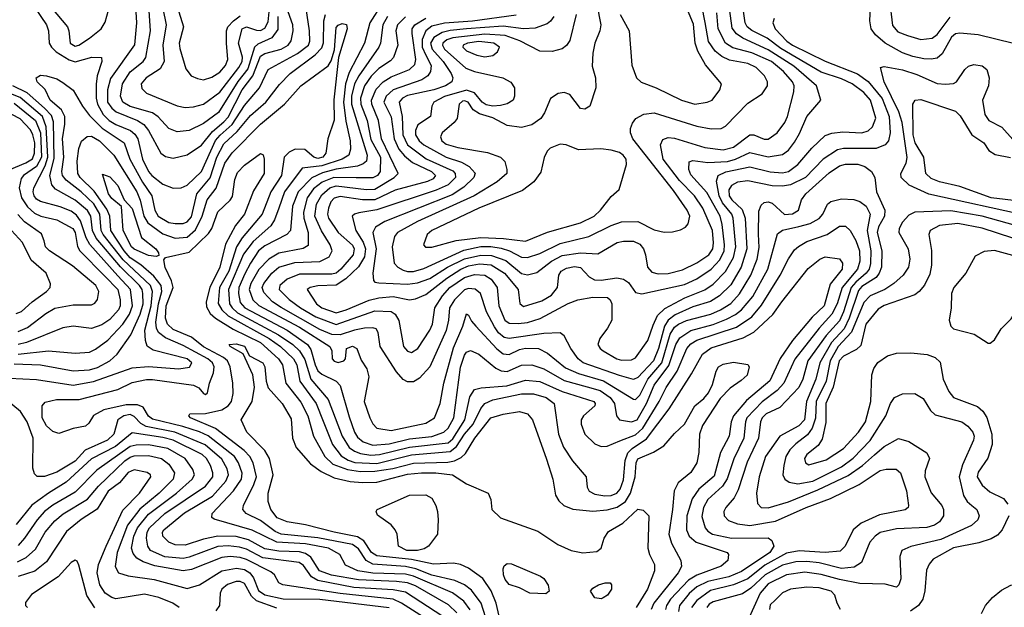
# Model space of a CAD drawing. Extents: x 997028 to 1115134, y 536408 to 618974.
# Tile 302 of 473: x 1028453 to 1033284, y 592075 to 594960. Entities that reach past the tile are written whole.
import ezdxf

# ---------------------------------------------------------------- set-up
doc = ezdxf.new("R2010")
doc.units = 0

msp = doc.modelspace()

# ---------------------------------------------------------------- linework, layer by layer
at = {"layer": '0CON10XD'}
for points in [[(1029020.9, 595025), (1029026.2, 594943.8), (1029015.8, 594835.8), (1028898.7, 594671.3), (1028883.1, 594615), (1028884.3, 594555), (1028904.9, 594524.9), (1028926.8, 594506.8), (1029030.8, 594465), (1029061.8, 594445), (1029085.4, 594415.4), (1029144.8, 594304.8), (1029167.6, 594287.6), (1029205, 594280), (1029275, 594297.1), (1029345, 594343.2), (1029398.5, 594411.5), (1029455, 594457.7), (1029475, 594481.6), (1029545, 594614.8), (1029596.4, 594683.6), (1029635, 594780.5), (1029655, 594793.7), (1029736, 594815), (1029769.4, 594835), (1029785.4, 594855.4), (1029794.4, 594905), (1029792.1, 594935), (1029728.9, 595115)], [(1029719.4, 594975), (1029719, 594911), (1029689.4, 594870.6), (1029620.8, 594839.2), (1029604.9, 594825.1), (1029571.7, 594718.3), (1029523, 594657), (1029428.1, 594505), (1029355, 594450.5), (1029285, 594415.9), (1029225, 594409.7), (1029185, 594426.1), (1029132.8, 594482.8), (1029105, 594502.7), (1028995, 594533.3), (1028959, 594555), (1028947.7, 594585), (1028957, 594645), (1028995, 594703.8), (1029057.8, 594755), (1029072.1, 594775), (1029095.2, 594905), (1029080.7, 595100.7)], [(1030230.6, 595039.4), (1030170.9, 594945), (1030144, 594845), (1030069.6, 594700.4), (1030051.5, 594645), (1030040.7, 594555), (1030052.5, 594462.5), (1030074.8, 594365), (1030076.2, 594323.8), (1030068, 594295), (1030035.4, 594275), (1029935, 594242), (1029839.5, 594230.5), (1029752.2, 594115), (1029724.2, 594035), (1029702.9, 593977.1), (1029685, 593948.4), (1029598.7, 593871.3), (1029551.1, 593808.9), (1029478, 593635), (1029482.4, 593565), (1029494.6, 593545), (1029521.4, 593521.4), (1029722.6, 593412.6), (1029792.2, 593365), (1029825, 593334.4), (1029851.8, 593291.8), (1029881.9, 593195), (1029965.8, 593095.8), (1030034.2, 592915), (1030070.1, 592860.1), (1030095, 592841), (1030125, 592829.6), (1030175, 592821.8), (1030218.9, 592825), (1030365, 592861.1), (1030555, 592882), (1030577.7, 592902.3), (1030637.4, 592995), (1030661.5, 593108.5), (1030685, 593144.6), (1030717.3, 593152.7), (1030842.7, 593162.7), (1030935, 593190.2), (1031005, 593183.5), (1031115, 593134.2), (1031269.1, 593085), (1031276.1, 593075), (1031274.5, 593065), (1031218.9, 593015), (1031207.3, 592995), (1031207.3, 592975), (1031225.7, 592925), (1031275, 592877.1), (1031305, 592864.3), (1031336, 592866), (1031397.2, 592892.8), (1031475, 592922.3), (1031510.4, 592955), (1031589.7, 593085), (1031624.1, 593155), (1031678.5, 593235), (1031726.8, 593345), (1031745, 593368.8), (1031775, 593386.3), (1031969.1, 593450.9), (1032045, 593501.2), (1032092.3, 593557.7), (1032184, 593705), (1032225, 593786.4), (1032255, 593830.4), (1032273.3, 593846.7), (1032315, 593871.4), (1032414.5, 593905), (1032475.5, 593945.5), (1032505, 593946.2), (1032528.2, 593925), (1032555, 593875.5), (1032572.9, 593825), (1032575.2, 593775), (1032562.7, 593735), (1032487.7, 593645), (1032463.2, 593565), (1032438.2, 593515), (1032374.7, 593445.3), (1032256.6, 593293.4), (1032202.8, 593175), (1032169.6, 593140.4), (1032095, 593083.4), (1032020.3, 593005), (1032013.2, 592985), (1032005.5, 592905), (1031955.9, 592804.1), (1031924.6, 592705.4), (1031900.3, 592669.7), (1031828.7, 592605), (1031807.4, 592565), (1031799.3, 592520.7), (1031816.3, 592465), (1031829, 592449), (1031852.5, 592435), (1031945, 592415.4), (1032125, 592416), (1032143.2, 592403.2), (1032152.4, 592375), (1032134, 592345), (1031995, 592250.6), (1031931.5, 592225), (1031828.4, 592201.6), (1031774.9, 592175.1), (1031737.4, 592142.6), (1031690.2, 592085), (1031684.8, 592055)], [(1032721.2, 595055), (1032735, 594931.4), (1032760.8, 594900.8), (1032808.5, 594881.5), (1032875, 594862.4), (1032930.1, 594869.9), (1032955, 594887.3), (1033018.3, 594971.7)], [(1028525, 595021.2), (1028584.3, 594935), (1028594.8, 594905), (1028597.7, 594845), (1028608.1, 594825), (1028631.8, 594801.8), (1028695, 594763), (1028725, 594753.4), (1028806.5, 594776.5), (1028854, 594774), (1028855.4, 594755), (1028833.6, 594685), (1028827.3, 594642.7), (1028827.5, 594575), (1028835.1, 594545), (1028863, 594495), (1028891.6, 594465), (1028925, 594444.9), (1028996.6, 594416.6), (1029018, 594398), (1029032.5, 594375), (1029055.8, 594275), (1029084.1, 594215), (1029100.5, 594195), (1029155, 594152.9), (1029205, 594132.2), (1029245, 594134), (1029275, 594147.4), (1029344.7, 594215), (1029413.8, 594366.2), (1029436.3, 594393.7), (1029494.9, 594445.1), (1029555, 594539), (1029629, 594625), (1029671.5, 594715), (1029816.5, 594793.5), (1029869.1, 594835), (1029876.9, 594855), (1029875.5, 594905.5), (1029857.6, 595015)], [(1028608, 595018), (1028686.7, 594925), (1028694.3, 594905), (1028700.3, 594845), (1028725, 594829.5), (1028743.3, 594835), (1028795, 594868.8), (1028851.8, 594915), (1028872.9, 594947.1), (1028896.5, 595036.5)], [(1029155.2, 595015), (1029171.2, 594935), (1029155.2, 594835), (1029161.1, 594755), (1029142.1, 594717.9), (1029074, 594675), (1029048.8, 594645), (1029051.3, 594621.3), (1029075, 594598.9), (1029225, 594537.2), (1029265, 594528.6), (1029305, 594532.1), (1029355, 594545.8), (1029435, 594604.8), (1029528.5, 594725), (1029544.6, 594755), (1029545.3, 594775.3), (1029526.8, 594845), (1029543.8, 594915), (1029565, 594924.8), (1029615, 594908.1), (1029635, 594907.5), (1029655, 594918.5), (1029671.4, 594948.6), (1029678.4, 595015)], [(1029225.6, 595025), (1029256.8, 594925), (1029235.7, 594845), (1029237.7, 594817.7), (1029268.1, 594718.1), (1029294.2, 594685), (1029325, 594670.4), (1029355, 594664.6), (1029395, 594678.4), (1029435, 594701.6), (1029462.6, 594735), (1029474.3, 594765), (1029466.8, 594845), (1029468.1, 594905), (1029474.8, 594925), (1029501, 594955), (1029535, 594978.4)], [(1030888.4, 594981.6), (1030675, 594952.5), (1030537.7, 594942.3), (1030475, 594928), (1030444.7, 594905.3), (1030427.3, 594862.7), (1030426.9, 594825), (1030445.4, 594785), (1030471, 594735), (1030468.8, 594705), (1030455.9, 594685), (1030425.1, 594664.9), (1030285, 594615.9), (1030250.9, 594585), (1030240, 594555), (1030275, 594483.6), (1030289.3, 594375), (1030313.6, 594323.6), (1030341.2, 594291.2), (1030379.6, 594259.6), (1030472.7, 594215), (1030492.9, 594195), (1030480.9, 594179.1), (1030453.8, 594165), (1030295, 594123.1), (1030195, 594076.1), (1030135, 594075.1), (1030025, 594092), (1029995, 594083.8), (1029979.6, 594065), (1029967.3, 594035), (1029963.1, 594005), (1029968.6, 593985), (1030015, 593914.7), (1030085, 593853.1), (1030094.4, 593835), (1030088.5, 593805), (1030028.8, 593735), (1030005, 593715.9), (1029985, 593711.1), (1029825, 593710.9), (1029765, 593686.1), (1029728.8, 593655), (1029725.3, 593635), (1029775, 593586.6), (1029830.7, 593545), (1029905, 593501.8), (1030005, 593463), (1030195, 593530.2), (1030275, 593527.5), (1030295, 593514.6), (1030313.6, 593483.6), (1030335.2, 593355.2), (1030355, 593332), (1030375, 593326.7), (1030406.6, 593345), (1030465.8, 593435), (1030477.6, 593465), (1030489, 593545), (1030527.3, 593605), (1030562.9, 593645), (1030635, 593694.6), (1030685, 593708.7), (1030735.4, 593705.4), (1030766.1, 593686.1), (1030795.4, 593645.4), (1030803.7, 593555), (1030833.9, 593485), (1030855, 593470), (1030897.8, 593467.8), (1030945, 593473.2), (1031006.5, 593493.5), (1031143.5, 593566.5), (1031191.4, 593585), (1031265, 593598.3), (1031336.2, 593596.2), (1031350.6, 593585), (1031358.8, 593565), (1031357.5, 593485), (1031336.9, 593445), (1031298.5, 593395), (1031289.6, 593365), (1031300.5, 593345), (1031315, 593333.6), (1031382, 593295), (1031405, 593288.8), (1031455, 593290), (1031475, 593300), (1031535, 593385.7), (1031560.9, 593460.9), (1031582.9, 593507.1), (1031617.7, 593542.3), (1031715.8, 593594.2), (1031815, 593634.5), (1031855, 593661.5), (1031915, 593724.3), (1031955, 593792), (1031965.7, 593845), (1031953.1, 593985), (1031946.4, 594005), (1031900.8, 594060.8), (1031884.4, 594095), (1031872, 594168), (1031879.3, 594195), (1031917.4, 594212.6), (1032035, 594238.2), (1032135, 594212.8), (1032195, 594208.4), (1032225, 594214.8), (1032271.3, 594248.7), (1032340.2, 594329.8), (1032405, 594391.5), (1032437.7, 594402.3), (1032491.1, 594408.9), (1032585, 594404.3), (1032615, 594414.7), (1032636.8, 594433.2), (1032653.8, 594476.2), (1032626.8, 594565), (1032595, 594601.7), (1032537.2, 594645), (1032485, 594670.1), (1032385, 594702.4), (1032188, 594818), (1032119.5, 594869.5), (1032045, 594906.2), (1032022.3, 594925), (1032012.9, 594945), (1032001.5, 595025)], [(1031072.9, 594975), (1031057.6, 594952.4), (1031040.5, 594939.5), (1030981.9, 594918.1), (1030925, 594915.5), (1030825, 594928.8), (1030645, 594914.4), (1030565, 594907.6), (1030525, 594896.8), (1030485, 594872.6), (1030468, 594845), (1030476.5, 594815), (1030531.2, 594755), (1030569.8, 594695), (1030577.6, 594675), (1030572.7, 594655), (1030542.3, 594635), (1030485, 594615.4), (1030355, 594588), (1030330.3, 594575), (1030313.9, 594555), (1030328.6, 594485), (1030333.3, 594395), (1030355, 594346), (1030447.3, 594277.3), (1030577.3, 594217.3), (1030590, 594205), (1030590.4, 594185), (1030555, 594150), (1030496.3, 594123.7), (1030205, 594027.1), (1030117.5, 594012.5), (1030094.8, 594005.2), (1030084.5, 593995), (1030102.6, 593925), (1030138.3, 593868.3), (1030149.3, 593835), (1030144.3, 593795), (1030115, 593746.5), (1030052.9, 593687.1), (1030005, 593656.1), (1029915, 593652.6), (1029878, 593645), (1029862.9, 593635), (1029909.7, 593565), (1029935.5, 593545.5), (1030005, 593520.2), (1030055, 593534.8), (1030167.5, 593582.5), (1030215, 593594), (1030285, 593601.4), (1030364.8, 593585.2), (1030395, 593589.5), (1030445, 593611), (1030549.1, 593690.9), (1030617.3, 593735), (1030655, 593750.9), (1030708.7, 593761.3), (1030765.8, 593755.8), (1030831.1, 593715), (1030898.2, 593635), (1030907.1, 593567.1), (1030925, 593552.7), (1031015, 593580.2), (1031061.8, 593608.2), (1031092.3, 593645), (1031098.4, 593705), (1031108.9, 593725), (1031135, 593740), (1031175, 593747.6), (1031205, 593743.3), (1031247.6, 593697.6), (1031273.6, 593683.6), (1031305, 593681.7), (1031382.3, 593692.3), (1031415, 593686.3), (1031439.1, 593669.1), (1031475, 593620.6), (1031505, 593614.2), (1031715, 593660.5), (1031775, 593688.5), (1031845, 593734.4), (1031888.5, 593781.5), (1031909.6, 593825), (1031911.4, 593855), (1031899.1, 593955), (1031889.4, 593995), (1031825, 594111.9), (1031745, 594198.2), (1031736.7, 594225), (1031738.3, 594261.7), (1031755, 594269.1), (1031829.2, 594259.2), (1031925, 594263.4), (1031965, 594274.6), (1032035, 594307.8), (1032125, 594286.4), (1032195, 594297.9), (1032225, 594320), (1032255, 594358.5), (1032279.5, 594400.5), (1032315, 594484.5), (1032383.3, 594565), (1032362.7, 594635), (1032251.7, 594731.7), (1032125, 594812.1), (1032000.8, 594869.2), (1031970, 594890), (1031948.8, 594918.8), (1031936.2, 595015)], [(1031183.4, 594985), (1031151.7, 594858.3), (1031135, 594832.5), (1031113.6, 594816.4), (1031065, 594803.4), (1031005.6, 594805.6), (1030906.5, 594856.5), (1030835, 594882), (1030735, 594888.5), (1030578.7, 594871.3), (1030548.5, 594861.5), (1030528.6, 594845), (1030526.5, 594835), (1030537.7, 594815), (1030641.9, 594721.9), (1030685, 594704.8), (1030823.9, 594673.9), (1030863, 594653), (1030881.1, 594625), (1030881.1, 594585), (1030874.3, 594565), (1030845, 594547.3), (1030811.3, 594538.7), (1030774.9, 594535.1), (1030741.9, 594541.9), (1030722.2, 594555), (1030685, 594601.5), (1030645, 594614.2), (1030537.1, 594582.9), (1030485.4, 594555), (1030475.4, 594535), (1030468.9, 594485), (1030406.5, 594443.5), (1030394.3, 594415.7), (1030394.8, 594395), (1030412.4, 594365), (1030435.7, 594345), (1030544.7, 594285), (1030619.9, 594259.9), (1030658.4, 594238.4), (1030687, 594207), (1030681.4, 594185), (1030632.7, 594137.3), (1030575, 594099.6), (1030245, 593969.2), (1030198.5, 593941.5), (1030185.2, 593915), (1030201.1, 593835), (1030185.3, 593715.3), (1030189.4, 593679.4), (1030195, 593672), (1030215, 593668.5), (1030355, 593661.3), (1030405, 593667.7), (1030465, 593688.8), (1030551.3, 593745), (1030635, 593785.5), (1030715, 593804.5), (1030766.9, 593803.1), (1030837.3, 593777.3), (1030915, 593714), (1030945, 593707.1), (1030990.8, 593719.2), (1031062.6, 593775), (1031115, 593802.7), (1031204.8, 593814.8), (1031288.8, 593811.2), (1031385, 593866.5), (1031415, 593872.8), (1031465, 593872.7), (1031495, 593857.5), (1031512.7, 593835), (1031524, 593805), (1031533.2, 593745), (1031555, 593720), (1031585, 593712.7), (1031635, 593714), (1031705, 593732.2), (1031775, 593765.6), (1031833.7, 593805), (1031853.4, 593835), (1031856.3, 593865), (1031851.4, 593925), (1031805.2, 594035), (1031763.7, 594095), (1031689.7, 594169.7), (1031609.4, 594275), (1031597.3, 594345), (1031608, 594372), (1031635, 594380.9), (1031665, 594379), (1031815, 594332.8), (1031905, 594321.5), (1031955, 594334.1), (1032035, 594394.2), (1032055, 594394.2), (1032105, 594373.7), (1032125, 594373.7), (1032169.6, 594405), (1032206.3, 594455), (1032219.5, 594485), (1032250.7, 594605), (1032253.3, 594635), (1032244.8, 594655), (1032200.2, 594705), (1032141.9, 594755), (1032045, 594796.9), (1031951.2, 594821.2), (1031915.7, 594845), (1031880.2, 594915), (1031873.4, 594993.4)], [(1031285.2, 595035.2), (1031304.7, 594935), (1031299.6, 594905), (1031274.6, 594845), (1031264.6, 594795), (1031260.9, 594730.9), (1031277.5, 594675), (1031280, 594625), (1031250, 594535), (1031225, 594520), (1031205, 594523.3), (1031152.5, 594592.5), (1031125, 594602.1), (1031095, 594597.9), (1031057.2, 594572.8), (1031028.1, 594501.9), (1031010.5, 594475), (1030965, 594444.3), (1030915, 594430.9), (1030845, 594441.1), (1030775, 594478.4), (1030708, 594498), (1030678.1, 594518.1), (1030653.1, 594555), (1030635, 594562), (1030625, 594559.5), (1030609.3, 594545), (1030600, 594475), (1030584.6, 594455), (1030525.3, 594405), (1030517.8, 594385), (1030524.7, 594365), (1030545, 594348.1), (1030601.9, 594331.9), (1030747.5, 594307.5), (1030811.4, 594285), (1030833, 594263), (1030843.5, 594225), (1030842.5, 594205), (1030795.8, 594164.2), (1030682, 594095), (1030405, 593968.6), (1030306.1, 593915), (1030291.8, 593895), (1030279.5, 593845), (1030290.7, 593765), (1030308.2, 593745), (1030335, 593730), (1030355, 593723.3)], [(1030355, 593723.3), (1030385, 593723.4), (1030435, 593739), (1030631.8, 593828.2), (1030715, 593847), (1030765, 593847.2), (1030815, 593838.4), (1030855.7, 593825.7), (1030915, 593794.4), (1030945, 593792.7), (1031005, 593812.1), (1031105, 593861.9), (1031245, 593896.3), (1031355, 593950.2), (1031405, 593967.6), (1031485, 593969), (1031565, 593928.4), (1031615, 593917.3), (1031655, 593918.1), (1031695, 593928.1), (1031718.8, 593941.2), (1031732.1, 593957.9), (1031741.1, 593995), (1031727.5, 594025), (1031660.8, 594120.8), (1031460.4, 594375), (1031450, 594405), (1031450, 594425), (1031458.7, 594451.3), (1031475.5, 594474.5), (1031514.7, 594495.3), (1031565, 594503.3), (1031775, 594437.6), (1031845.4, 594424.6), (1031894.5, 594425.5), (1031915, 594437.1), (1032025, 594550.4), (1032095, 594596.4), (1032121.5, 594635), (1032121.1, 594655), (1032107.3, 594685), (1032066.9, 594725), (1032025, 594744.4), (1031935, 594761.2), (1031898.6, 594778.6), (1031864.8, 594805), (1031833.2, 594853.2), (1031815.7, 594945.7), (1031799.7, 595029.7)], [(1031765, 594544.8), (1031825.3, 594554.7), (1031850, 594565), (1031887.8, 594615), (1031895.6, 594645), (1031818, 594738), (1031779.8, 594805), (1031766.8, 594845), (1031758.3, 594938.3), (1031729, 595009)], [(1033495, 594802.5), (1033154.7, 594885.3), (1033065, 594894.3), (1033045, 594889.8), (1033025, 594873.8), (1032978.4, 594791.6), (1032955, 594771.6), (1032925, 594765.7), (1032888.3, 594768.3), (1032835, 594778.5), (1032785, 594797.5), (1032698.5, 594845), (1032652.3, 594885), (1032631.3, 594915), (1032624.1, 594954.1), (1032628, 595025)], [(1029098.2, 593555), (1029105.1, 593625), (1029094.6, 593655), (1028960.3, 593780.3), (1028862.6, 593905), (1028853.3, 593925), (1028846.5, 594005), (1028816.3, 594056.3), (1028754.1, 594115), (1028681.5, 594171.5), (1028663.3, 594195), (1028659.8, 594215), (1028669.2, 594285), (1028662, 594375), (1028673.6, 594446.4), (1028673.7, 594485), (1028657.1, 594517.1), (1028602.7, 594565), (1028577.5, 594617.5), (1028538, 594655), (1028534, 594675), (1028555, 594687.5), (1028585, 594684.2), (1028635, 594669.1), (1028665, 594651.1), (1028715, 594613.1), (1028761.1, 594535), (1028795, 594490.3), (1028858, 594428), (1028964.6, 594354.6), (1028992.9, 594275), (1029055, 594162.5), (1029101.7, 594095), (1029115.2, 594025), (1029132.4, 593995), (1029185.1, 593965.1), (1029215, 593958.8), (1029255, 593959.6), (1029275, 593967.2), (1029295, 593991.4), (1029322.2, 594105), (1029386.6, 594183.4), (1029419.7, 594285), (1029455, 594350.4), (1029519, 594411), (1029585, 594490.2), (1029660.2, 594555), (1029727.5, 594642.5), (1029779.2, 594695), (1029903.1, 594786.9), (1029935, 594821.6), (1029943, 594847), (1029945.7, 594954.3), (1029953.5, 594985)], [(1030256.9, 594975), (1030234.5, 594935), (1030222.8, 594845), (1030214.6, 594825.4), (1030116, 594685), (1030094.9, 594645.1), (1030081.2, 594585), (1030081.1, 594545), (1030157.9, 594295), (1030154.8, 594265.2), (1030138.4, 594251.6), (1030109.4, 594240.6), (1030005, 594226.4), (1029938, 594208), (1029885.8, 594184.2), (1029818.7, 594115), (1029791.3, 594045), (1029781.6, 593925), (1029763.8, 593905), (1029655, 593850), (1029625, 593824.4), (1029584.7, 593765.3), (1029557.8, 593712.2), (1029527.7, 593645), (1029526.2, 593615), (1029535, 593571.3), (1029557, 593545), (1029764.8, 593435), (1029864.9, 593364.9), (1029881.3, 593341.3), (1029901.7, 593265), (1029916.2, 593236.2), (1029935, 593219), (1030004.8, 593184.8), (1030024.4, 593164.4), (1030070.1, 593010.1), (1030095.2, 592935.2), (1030110.3, 592910.3), (1030138.4, 592888.4), (1030185, 592872), (1030265, 592877.7), (1030365, 592902.6), (1030475, 592914.1), (1030534.6, 592935), (1030555, 592954.2), (1030583, 593005), (1030615.7, 593254.3), (1030635, 593312.7), (1030645, 593327.1), (1030664.7, 593335.3), (1030705, 593318), (1030789.2, 593249.2), (1030815, 593235.7), (1030845, 593233.2), (1030915, 593264), (1030965, 593266), (1031025, 593246.7), (1031125, 593188.4), (1031237.8, 593157.8), (1031300.4, 593140.4), (1031350, 593105), (1031371.1, 593075), (1031380.4, 593015), (1031396.2, 592996.2), (1031455, 592985.2), (1031482.6, 592995), (1031527.7, 593075), (1031566.3, 593165), (1031638.4, 593261.6), (1031672.4, 593365), (1031692.3, 593397.7), (1031746.4, 593433.6), (1031855, 593463.8), (1031920.9, 593489.1), (1031965, 593511.9), (1031995, 593535.6), (1032049.5, 593600.5), (1032123.7, 593735), (1032171.3, 593908.7), (1032195, 593926.6), (1032275, 593943.9), (1032331.4, 593958.6), (1032375.4, 593984.6), (1032393.5, 594005), (1032416.2, 594053.8), (1032432.1, 594067.9), (1032485, 594080.8), (1032545, 594076.6), (1032575, 594067.9), (1032605.7, 594045), (1032625.9, 594005), (1032610.3, 593925), (1032628.2, 593825), (1032627.6, 593762.4), (1032619.9, 593735), (1032606.6, 593715), (1032555, 593671.9), (1032532.7, 593645), (1032495.3, 593525), (1032475, 593481.9), (1032409.8, 593410.2), (1032319.2, 593285), (1032294.8, 593195), (1032275, 593154.7), (1032183.2, 593056.8), (1032115, 593025.2), (1032095.1, 593004.9), (1032087.1, 592985), (1032078.3, 592905), (1032021.5, 592788.5), (1031978.6, 592651.4), (1031958, 592612), (1031916.8, 592565), (1031906.9, 592545), (1031908.8, 592525), (1031931.1, 592501.1), (1031975.2, 592485.2), (1032035, 592477.7), (1032161.1, 592498.9), (1032310.9, 592565), (1032431, 592609), (1032571.8, 592678.2), (1032675, 592746.8), (1032704, 592754), (1032753.9, 592753.9), (1032775, 592735.6), (1032803.7, 592646.3), (1032814.3, 592575), (1032812, 592565), (1032796.9, 592553.1), (1032671.5, 592528.5), (1032581.1, 592488.9), (1032542.8, 592455), (1032502.9, 592375), (1032478.8, 592351.2), (1032405, 592343.9), (1032276.9, 592353.1), (1032215, 592341.9), (1032108.3, 592281.7), (1032025, 592214.4), (1031954.3, 592185.7), (1031841.5, 592158.5), (1031775, 592109.5), (1031749.4, 592075)], [(1030345.8, 594974.2), (1030307, 594935), (1030299, 594905), (1030307.3, 594835), (1030287.3, 594775), (1030272, 594758), (1030215, 594720.7), (1030177.5, 594682.5), (1030145.3, 594634.7), (1030125.4, 594575), (1030127.1, 594545), (1030157.5, 594465), (1030175, 594372), (1030223.6, 594285), (1030221.1, 594215), (1030208.2, 594195), (1030186.1, 594183.9), (1030103, 594183), (1029994.9, 594185.1), (1029937.3, 594162.7), (1029895, 594130), (1029863.4, 594085), (1029844.9, 594015), (1029846.9, 593985), (1029868.4, 593915), (1029868.8, 593851.2), (1029843.9, 593836.1), (1029725, 593813.5), (1029675.1, 593784.9), (1029626.3, 593733.7), (1029586.9, 593665), (1029578.7, 593635), (1029597.2, 593585), (1029626.5, 593556.5), (1029825, 593450.8), (1029974.6, 593355), (1029984.6, 593335), (1029986.7, 593295), (1029995, 593283.6), (1030015, 593277.5), (1030043.8, 593285), (1030050.8, 593295), (1030055.8, 593345), (1030085, 593357.7), (1030106.5, 593345), (1030128.3, 593288.3), (1030156, 593246), (1030166, 593206), (1030143.3, 593085), (1030170, 593005), (1030185.2, 592975.2), (1030205, 592955.4), (1030275, 592942.9), (1030445, 592978.7), (1030488.4, 593005), (1030516.3, 593075), (1030533.8, 593175), (1030581.4, 593348.6), (1030626.3, 593455), (1030645, 593516.7), (1030655, 593510), (1030669.5, 593479.5), (1030690, 593455), (1030794.4, 593344.4), (1030825, 593320), (1030855, 593316.9), (1030905, 593340.8), (1030935, 593348.1), (1030997.5, 593345), (1031042.7, 593322.7), (1031130.9, 593250.9), (1031195, 593222.5), (1031317.1, 593187.1), (1031465, 593096.8), (1031475, 593095.8), (1031495, 593117.1), (1031534.9, 593195), (1031603, 593275), (1031644.6, 593415.4), (1031665, 593450.5), (1031685, 593466), (1031725, 593483.2), (1031844.5, 593515), (1031891.6, 593535), (1031942.6, 593567.4), (1031985.3, 593614.7), (1032039.3, 593705), (1032071.5, 593785), (1032081.8, 593841.8), (1032077.7, 593907.7), (1032079.9, 594020.1), (1032090.4, 594049.6), (1032105, 594062.5), (1032125, 594065.3), (1032145, 594058.7), (1032205, 594004.3), (1032245, 594006.1), (1032274.4, 594025), (1032288.5, 594075), (1032310, 594105), (1032425, 594208.1), (1032475, 594242.8), (1032505, 594250.6), (1032565, 594250.2), (1032599.6, 594239.6), (1032632.8, 594215), (1032648.8, 594185), (1032656.4, 594115), (1032698.3, 594025), (1032696.3, 593995), (1032667.1, 593942.9), (1032659.9, 593915), (1032682.6, 593825), (1032681.7, 593745), (1032670.4, 593715), (1032654.4, 593695), (1032585, 593649.6), (1032568.8, 593631.2), (1032523.2, 593495), (1032497.8, 593442.2), (1032435.1, 593374.9), (1032378.7, 593275), (1032359.8, 593195), (1032313.9, 593085), (1032303.7, 592995), (1032275, 592966.7), (1032182.7, 592915), (1032112.6, 592815), (1032081, 592715), (1032068.2, 592635), (1032073.1, 592585), (1032091.2, 592565), (1032125, 592563.5), (1032225, 592592.8), (1032368.5, 592651.5), (1032517.8, 592722.2), (1032588.2, 592771.8), (1032646.8, 592823.2), (1032695, 592864.7), (1032765, 592903.2), (1032815, 592888.8), (1032903.8, 592833.8), (1032916.7, 592805), (1032895.9, 592745), (1032893.8, 592715), (1032925, 592636.5), (1032977.3, 592575), (1032986.1, 592556.1), (1032985.8, 592525), (1032965.9, 592495), (1032941.4, 592478.6), (1032903.2, 592466.8), (1032755, 592460.2), (1032675, 592442.1), (1032650, 592425), (1032624.7, 592395), (1032583.6, 592295), (1032547.5, 592272.5), (1032485, 592266.2), (1032375, 592293.1), (1032315, 592300.7), (1032260.8, 592299.2), (1032195, 592282.6), (1032111.1, 592235), (1032040, 592170), (1031999.1, 592140.9), (1031855, 592101.9), (1031835, 592090.2), (1031824.3, 592075)], [(1032700, 594345), (1032655, 594327.4), (1032495, 594328), (1032465, 594320.2), (1032395, 594275.2), (1032308.6, 594185), (1032235, 594149.4), (1032195, 594142.6), (1032145, 594144.5), (1032025, 594169), (1031975, 594161.6), (1031945, 594146.2), (1031932, 594125), (1031934.5, 594095), (1031947.6, 594075), (1031997.3, 594027.3), (1032012.1, 593985), (1032020.6, 593835), (1031993, 593745), (1031941.5, 593658.5), (1031886.9, 593605), (1031842.7, 593577.3), (1031755, 593551), (1031669, 593511), (1031634.9, 593485.1), (1031615.8, 593455), (1031587.1, 593345), (1031562.5, 593285), (1031485, 593203), (1031465, 593194.3), (1031395, 593212.8), (1031216.7, 593275), (1031192.8, 593295), (1031156.9, 593345), (1031125, 593408), (1031105, 593421.9), (1031025, 593420), (1030855, 593394.5), (1030829.5, 593399.5), (1030802.6, 593422.6), (1030781.7, 593451.7), (1030743.8, 593525), (1030713.4, 593615), (1030687, 593637), (1030655, 593640.2), (1030635, 593633.6), (1030586.4, 593585), (1030561.5, 593545), (1030555.9, 593485), (1030545.6, 593434.4), (1030465, 593256.4), (1030415, 593200), (1030385, 593181.9), (1030355, 593181.4), (1030335, 593194.4), (1030301.3, 593231.3), (1030220.9, 593355), (1030211.2, 593425), (1030201.6, 593441.6), (1030185, 593447.8), (1030145.2, 593445.2), (1030095, 593436.5), (1030025, 593413.5), (1029985, 593414.9), (1029925, 593438.9), (1029735, 593546.6), (1029693.4, 593575), (1029649.9, 593619.9), (1029642.1, 593645), (1029650.2, 593665), (1029689.6, 593715), (1029725, 593744.8), (1029802.1, 593767.9), (1029925, 593773.3), (1029971.1, 593795), (1029985.2, 593825), (1029976.9, 593855), (1029933.1, 593923.1), (1029900.1, 593995), (1029908.7, 594055), (1029935, 594100.6), (1029975, 594133.8), (1030005, 594144.9), (1030155, 594126.2), (1030195, 594127.8), (1030290, 594185), (1030310.5, 594205), (1030227.2, 594375), (1030213.8, 594465), (1030180.7, 594545), (1030178.2, 594565), (1030201.9, 594618.1), (1030235.5, 594654.5), (1030275, 594679.7), (1030365.4, 594714.6), (1030390.8, 594739.2), (1030396.8, 594765), (1030378.5, 594891.5), (1030379.1, 594915), (1030391.2, 594935), (1030445, 594967.3)], [(1031399.2, 594985), (1031443.5, 594905), (1031456.2, 594736.2), (1031478.9, 594675), (1031502.7, 594652.7), (1031575, 594626), (1031700, 594565), (1031765, 594544.8)], [(1032154.6, 594965.4), (1032147.9, 594945), (1032160.3, 594915), (1032217.4, 594855), (1032244.2, 594835), (1032405, 594756.3), (1032563.9, 594693.9), (1032616.5, 594656.5), (1032685, 594573), (1032719.3, 594485), (1032724.3, 594405), (1032714.8, 594365.2), (1032700, 594345)], [(1030663.1, 592063.1), (1030631.6, 592105), (1030576, 592146), (1030385, 592228.7), (1030345, 592238.2), (1030185, 592243.5), (1030112.2, 592255), (1030052.1, 592282.1), (1030023.6, 592335), (1029967.9, 592365), (1029855, 592386.2), (1029715, 592395.8), (1029594, 592454), (1029407.3, 592507.3), (1029396.2, 592516.2), (1029396.9, 592535), (1029502.3, 592647.7), (1029540.5, 592705), (1029544.2, 592734.2), (1029526.2, 592785), (1029506.2, 592815), (1029376.7, 592916.7), (1029335, 592936.5), (1029252.5, 592962.5), (1029105, 592998.7), (1029085, 593012.8), (1029058.1, 593058.1), (1029030, 593070), (1028975, 593069.2), (1028865.9, 593044.1), (1028815, 593017.5), (1028791.5, 592978.5), (1028775.4, 592964.6), (1028715, 592952.9), (1028645, 592928.7), (1028615, 592938), (1028585, 592965.4), (1028563.6, 593005), (1028562.2, 593065), (1028578, 593082), (1028633.9, 593096.1), (1028745, 593094.7), (1028934.8, 593145.2), (1029005, 593179.5), (1029075, 593193.3), (1029105, 593193), (1029305.7, 593165.7), (1029332.4, 593152.4), (1029355, 593124.2), (1029365, 593120), (1029375, 593127.5), (1029384.5, 593175), (1029404.3, 593225.7), (1029406.6, 593255), (1029399, 593275), (1029376, 593295), (1029255, 593361), (1029168.2, 593398.2), (1029134.1, 593425), (1029124.3, 593445), (1029121.2, 593475), (1029134.1, 593565), (1029149.7, 593625), (1029146.7, 593655), (1029111.5, 593701.5), (1029047.3, 593757.3), (1028995, 593790.9), (1028965.1, 593825), (1028900.4, 593925), (1028895.6, 593995), (1028880.1, 594030.1), (1028818.8, 594118.8), (1028749.6, 594185), (1028737.4, 594205), (1028735.2, 594265), (1028742.3, 594327.7), (1028756.1, 594363.9), (1028783, 594387), (1028805, 594388.1), (1028845, 594365.7), (1028915.1, 594295.1), (1029027.6, 594115), (1029044.1, 594074.1), (1029062.3, 593995), (1029082.1, 593962.1), (1029155, 593907.9), (1029215, 593886.6), (1029275, 593892), (1029315, 593928.4), (1029347.8, 593995), (1029372.4, 594075), (1029416.6, 594133.4), (1029459.8, 594255), (1029495, 594306.2), (1029635, 594447.1), (1029751.6, 594545), (1029831.8, 594635), (1029965.9, 594734.1), (1029981.5, 594758.5), (1029998.1, 594811.9), (1030005, 594920.8), (1030015, 594933.3), (1030035, 594940.6), (1030055.6, 594935.6), (1030059.4, 594915), (1030017.7, 594775), (1029994.1, 594565.9), (1029995, 594466.2), (1029965.2, 594374.8), (1029955.2, 594305), (1029940.3, 594285), (1029915, 594277.7), (1029895.3, 594285), (1029851.9, 594321.9), (1029805, 594324.2), (1029775, 594310.2), (1029751, 594285), (1029738, 594195), (1029685.1, 594114.9), (1029642.9, 594005), (1029545, 593889), (1029516.4, 593845), (1029479.5, 593725), (1029433.7, 593645), (1029427.2, 593567.2), (1029443.9, 593535), (1029476.2, 593506.2), (1029677, 593395), (1029731.6, 593355), (1029795.8, 593295.8), (1029812.2, 593265), (1029827.2, 593185), (1029907.6, 593075), (1029941.2, 592988.8), (1029986.9, 592875), (1030029.5, 592819.5), (1030065, 592797.2), (1030096.8, 592786.8), (1030205, 592781.7), (1030375, 592824.1), (1030565, 592839.9), (1030595.7, 592864.3), (1030635.1, 592925), (1030677.3, 592975), (1030715, 593051.6), (1030735, 593075.2), (1030775, 593093.1), (1030915, 593123.9), (1030973.3, 593123.3), (1031035.4, 593105), (1031075.4, 593075), (1031097.1, 592925), (1031121.2, 592861.2), (1031165, 592794.5), (1031232.5, 592715), (1031237.5, 592665), (1031247.5, 592645), (1031275, 592630.9), (1031323.2, 592623.2), (1031355, 592624), (1031382.3, 592635), (1031399.4, 592655), (1031415, 592701.1), (1031423.5, 592796.5), (1031437, 592833), (1031458, 592855), (1031527.4, 592902.6), (1031639.9, 593050.1), (1031749.3, 593220.7), (1031802.5, 593317.5), (1031845, 593348.5), (1032001.9, 593398.1), (1032054.6, 593425.4), (1032148.1, 593511.9), (1032191.8, 593575), (1032320.8, 593739.2), (1032379.4, 593785), (1032405.3, 593795.3), (1032475, 593785.5), (1032489.3, 593765), (1032487.5, 593735), (1032428.6, 593661.4), (1032399.4, 593555), (1032341.2, 593498.8), (1032245.1, 593384.9), (1032183.3, 593296.7), (1032132.9, 593187.1), (1032019.5, 593090.5), (1031955.6, 593015), (1031942.8, 592985), (1031933.8, 592915), (1031891.1, 592835), (1031860.4, 592719.6), (1031785.3, 592654.7), (1031752.2, 592607.8), (1031725.9, 592525), (1031724.8, 592455), (1031736.8, 592425), (1031772.1, 592395), (1031924, 592345), (1031930.8, 592335), (1031926.7, 592305), (1031895, 592276.7), (1031775, 592233.9), (1031735, 592209.2), (1031646.5, 592115), (1031626.2, 592085), (1031620.8, 592065)], [(1030735, 594777.8), (1030775, 594784.6), (1030797.6, 594802.4), (1030806.4, 594825), (1030778.5, 594845), (1030705, 594852.1), (1030649.4, 594845), (1030628.5, 594835), (1030626.9, 594825), (1030645, 594807.6), (1030695, 594785.9), (1030735, 594777.8)], [(1033405, 593995.2), (1032914, 594104), (1032817.7, 594147.7), (1032776.9, 594185), (1032776, 594205), (1032801.6, 594255), (1032806.8, 594283.2), (1032782, 594455), (1032766.8, 594506.8), (1032694.8, 594655), (1032676.7, 594725), (1032695, 594729.4), (1032785, 594713.3), (1032855, 594690.4), (1032955, 594646.5), (1032995, 594642.8), (1033033.8, 594646.2), (1033050, 594655), (1033089.4, 594715), (1033107.9, 594732.1), (1033135, 594740), (1033175, 594733.1), (1033197.5, 594715), (1033209.5, 594675), (1033206.5, 594635), (1033176.9, 594565), (1033187.8, 594495), (1033208.5, 594465), (1033271.9, 594431.9), (1033325, 594371.8)], [(1028445, 593317.4), (1028594.1, 593334.1), (1028725, 593322.9), (1028795, 593327.6), (1028825, 593342.2), (1028885, 593387.5), (1028959.5, 593465), (1028991.5, 593515), (1029006.4, 593555), (1028997.1, 593635), (1028935, 593702.8), (1028796.3, 593856.3), (1028778.7, 593888.7), (1028751.7, 593971.7), (1028730.9, 594000.9), (1028705, 594019.2), (1028651.7, 594041.7), (1028555, 594067.2), (1028535, 594079.5), (1028523.5, 594095), (1028518.4, 594115), (1028521.6, 594135), (1028577.9, 594242.1), (1028590.6, 594285), (1028583.4, 594433.4), (1028564.7, 594484.7), (1028455, 594578.7), (1028284.6, 594644.6)], [(1028425, 593270.3), (1028555, 593266.2), (1028715, 593235.5), (1028795, 593241.2), (1028835, 593252.6), (1028895.3, 593285), (1028931.6, 593318.4), (1028997.9, 593412.1), (1029043.9, 593515), (1029058.3, 593565), (1029057.5, 593615), (1029053.2, 593635), (1029040.1, 593655), (1028946.6, 593746.6), (1028827.4, 593887.4), (1028809.8, 593925), (1028801.5, 593995), (1028785, 594022.8), (1028725, 594073.8), (1028628.2, 594128.2), (1028609.8, 594149.8), (1028601.1, 594195), (1028621.9, 594278.1), (1028618.8, 594458.8), (1028609, 594489), (1028575, 594525.6), (1028490.2, 594600.2), (1028419.3, 594635)], [(1033466.1, 594056.1), (1033218.6, 594085), (1033065, 594140.7), (1032965, 594164.4), (1032925, 594181), (1032898, 594205), (1032888.4, 594285), (1032847, 594355), (1032837, 594395), (1032835.3, 594544.7), (1032846, 594565), (1032875, 594568.9), (1033045, 594511.5), (1033067.7, 594487.7), (1033125, 594394.3), (1033183.3, 594355), (1033208.3, 594318.3), (1033238.7, 594298.7), (1033313.8, 594283.8)], [(1028425, 594550.1), (1028530.9, 594465), (1028555.4, 594405), (1028560.2, 594285), (1028535, 594239.2), (1028471.1, 594195), (1028459.4, 594180.6), (1028450, 594135), (1028461.1, 594085), (1028490.4, 594040.4), (1028525, 594009.8), (1028555.7, 593995.7), (1028635, 593976.8), (1028713.2, 593935), (1028724.5, 593915), (1028737.1, 593847.1), (1028748, 593825), (1028871, 593701), (1028934.1, 593635), (1028945.8, 593585), (1028945.2, 593555), (1028936.9, 593535), (1028895, 593487.5), (1028855, 593462.7), (1028805, 593443.2), (1028715, 593454.7), (1028665, 593446.9), (1028486.2, 593375), (1028445, 593365.7)], [(1028369.7, 594210.3), (1028483.4, 594256.6), (1028515, 594277), (1028525.6, 594305), (1028526.4, 594355), (1028517.9, 594395), (1028505, 594419), (1028455, 594473), (1028415, 594494.2)], [(1030443.5, 593843.5), (1030475, 593843.8), (1030595, 593875.6), (1030715, 593891.2), (1030826.3, 593886.3), (1030935, 593872.8), (1031043, 593917), (1031205, 593963), (1031270.9, 593995), (1031303.3, 594025), (1031355, 594092), (1031393.9, 594126.1), (1031430.6, 594249.4), (1031428.5, 594275), (1031413.8, 594295), (1031395, 594307.5), (1031355, 594319.1), (1031303.8, 594326.2), (1031195, 594321.5), (1031134.1, 594345.9), (1031105, 594348.6), (1031055, 594328.8), (1031041.2, 594315), (1031026.8, 594283.2), (1031009.2, 594210.8), (1030975.8, 594164.2), (1030919.2, 594120.8), (1030704.9, 594035.1), (1030474.5, 593925), (1030452.2, 593905), (1030434, 593855), (1030443.5, 593843.5)], [(1030780.6, 591895), (1030717, 592095), (1030669.9, 592159.9), (1030635, 592186), (1030587.7, 592207.7), (1030475, 592232.3), (1030395.8, 592265), (1030345, 592276.4), (1030185, 592287.4), (1030152.4, 592305), (1030115, 592361.9), (1030085, 592383.5), (1029915, 592416.6), (1029735, 592435.1), (1029707, 592447), (1029635, 592501), (1029563.6, 592535), (1029548.2, 592555), (1029550.3, 592575), (1029602.3, 592677.7), (1029614.4, 592715), (1029598.1, 592785), (1029581.6, 592815), (1029554.5, 592844.5), (1029413.5, 592953.5), (1029291.4, 593005), (1029282.9, 593015), (1029287.5, 593025), (1029365, 593027.3), (1029445, 593044.4), (1029475, 593063.8), (1029491.6, 593085), (1029499.4, 593125), (1029499, 593175), (1029485.9, 593255), (1029471.7, 593285), (1029452.1, 593302.1), (1029355, 593354.1), (1029295, 593400.8), (1029205, 593439), (1029177.5, 593465), (1029168.7, 593495), (1029171.1, 593555), (1029206.5, 593645), (1029197.9, 593677.9), (1029166.8, 593743.2), (1029159.3, 593780.7), (1029167.7, 593792.3), (1029285, 593818.8), (1029379, 593911), (1029394.8, 593935.2), (1029425, 594017.3), (1029486, 594074), (1029497.4, 594092.6), (1029507.6, 594175), (1029521, 594209), (1029555, 594246.2), (1029635, 594302.9), (1029646.7, 594296.7), (1029652.9, 594275), (1029651.6, 594205), (1029599.7, 594120.3), (1029555.8, 594005), (1029511, 593949), (1029462.5, 593857.5), (1029435, 593744.5), (1029385.1, 593645), (1029368.2, 593575), (1029369.5, 593549.5), (1029387.7, 593517.7), (1029414.1, 593494.1), (1029500.9, 593440.9), (1029635, 593374.9), (1029722.4, 593295), (1029742.4, 593265), (1029758.3, 593175), (1029831.7, 593081.7), (1029866.6, 593015), (1029894.7, 592915), (1029950.2, 592815), (1029988.7, 592778.7), (1030061.6, 592751.6), (1030125, 592742.4), (1030195, 592743.1), (1030283.2, 592756.8), (1030385, 592782.5), (1030552.8, 592787.2), (1030586.1, 592793.9), (1030619.1, 592810.9), (1030639.5, 592830.5), (1030685.2, 592905), (1030765, 593005.7), (1030825, 593023.3), (1030905, 593037.1), (1030944.4, 593025), (1030968.8, 592995), (1031037, 592803), (1031068.2, 592705), (1031082, 592625), (1031098.2, 592598.2), (1031123.1, 592575), (1031167.3, 592557.3), (1031265, 592547), (1031335, 592554.1), (1031385, 592567.1), (1031425, 592594.8), (1031450, 592635), (1031472.4, 592715), (1031477.1, 592785), (1031485, 592803.8), (1031562.3, 592837.7), (1031612.7, 592867.3), (1031665, 592928.1), (1031715.4, 592974.6), (1031766, 593065), (1031809.8, 593100.2), (1031832.5, 593127.5), (1031851.4, 593168.6), (1031869.2, 593235), (1031882, 593255), (1031905, 593268.1), (1031955, 593279.5), (1032025, 593266.7), (1032031.2, 593255), (1032022, 593215), (1031992, 593188), (1031938.5, 593151.5), (1031889.7, 593100.3), (1031802.6, 592967.4), (1031788.5, 592925), (1031785.3, 592835), (1031774.5, 592785), (1031745, 592737.5), (1031683.6, 592686.4), (1031663.2, 592646.8), (1031656.5, 592555), (1031637.7, 592435), (1031650.9, 592390.9), (1031696.1, 592305), (1031699.4, 592275), (1031683.2, 592245), (1031563.8, 592095), (1031551.5, 592065)], [(1029122.3, 593797.7), (1029085, 593802.4), (1029015, 593832.8), (1029001, 593845), (1028960.7, 593925), (1028952.5, 594042.5), (1028905, 594081.8), (1028888.1, 594105), (1028858.3, 594201.7), (1028895, 594188.9), (1028935, 594145.4), (1028965.9, 594075.9), (1029005, 594033.1), (1029051.2, 593891.2), (1029121.5, 593835), (1029134.2, 593815), (1029135, 593802.5), (1029122.3, 593797.7)], [(1028445, 593428.6), (1028491.2, 593448.8), (1028581.6, 593518.4), (1028625, 593543.7), (1028715, 593560.9), (1028805, 593560), (1028821.7, 593568.3), (1028835, 593586.7), (1028841.8, 593625), (1028825.9, 593655), (1028711.3, 593751.3), (1028598.9, 593825), (1028580, 593845), (1028573.5, 593873.5), (1028559.3, 593909.3), (1028476.9, 593966.9), (1028443, 594003)], [(1033378.9, 593938.9), (1033174.5, 593995), (1033021.9, 594021.9), (1032845, 594015.4), (1032815, 594001.1), (1032784.1, 593965.9), (1032768.5, 593935), (1032766.9, 593915), (1032812.7, 593835), (1032820, 593785), (1032813.2, 593745), (1032786.8, 593705), (1032742.3, 593665), (1032697.1, 593635), (1032626, 593604), (1032595, 593571.6), (1032534, 593426), (1032468, 593355), (1032429.7, 593285), (1032409.9, 593185), (1032361.3, 593085), (1032357, 593003), (1032341.7, 592955), (1032318.5, 592921.5), (1032261.5, 592878.5), (1032232.1, 592847.9), (1032211.9, 592815), (1032201.7, 592771.7), (1032197.3, 592725), (1032206.2, 592705), (1032228.9, 592688.9), (1032271.3, 592681.3), (1032344.7, 592695), (1032485, 592764.8), (1032542.4, 592807.6), (1032626, 592894), (1032702.5, 593015), (1032725.3, 593075), (1032744.8, 593105.2), (1032785, 593123.8), (1032844.6, 593124.6), (1032885, 593101.1), (1032922.1, 593042.1), (1032945, 593020), (1033075, 592985.3), (1033105, 592964.6), (1033129.4, 592935), (1033135.7, 592915), (1033133.1, 592895), (1033078, 592775), (1033062.6, 592715), (1033083.5, 592623.5), (1033101.6, 592595), (1033123.8, 592575), (1033148.2, 592555), (1033160.9, 592525), (1033153.5, 592505), (1033123.1, 592476.9), (1032971.7, 592408.3), (1032825, 592374.2), (1032781.4, 592355), (1032771.1, 592325), (1032775.4, 592214.6), (1032766.9, 592185), (1032755, 592174.2), (1032699.2, 592189.2), (1032575, 592192.6), (1032475, 592211.6), (1032385, 592236.9), (1032305, 592247.9), (1032215, 592234.2), (1032125, 592189.8), (1032085.8, 592145), (1032023.1, 592006.9)], [(1033325, 593888.1), (1033175, 593937), (1033055, 593958.9), (1032965, 593949.4), (1032920, 593925), (1032913.1, 593905), (1032926.2, 593826.2), (1032925.8, 593754.2), (1032918.7, 593711.3), (1032893, 593657), (1032866.4, 593625), (1032845, 593610), (1032695, 593557.1), (1032665, 593539.4), (1032605, 593465.5), (1032579.2, 593360.8), (1032558.5, 593341.5), (1032495, 593308), (1032473.6, 593285), (1032443.4, 593156.6), (1032408.8, 593075), (1032407.6, 592982.4), (1032389.9, 592900.1), (1032371.1, 592868.9), (1032315, 592826.1), (1032303.2, 592805), (1032307.8, 592785), (1032325, 592775.4), (1032410.3, 592799.7), (1032494.6, 592855), (1032568.6, 592935), (1032602, 592985), (1032628.4, 593085), (1032634.3, 593215.7), (1032643.1, 593246.9), (1032662.7, 593277.3), (1032710.4, 593309.6), (1032755, 593323.2), (1032825.2, 593324.8), (1032905, 593317.1), (1032945, 593302), (1032969.1, 593279.1), (1032984, 593195), (1033012.2, 593135), (1033035, 593105.5), (1033151.7, 593061.7), (1033178.4, 593038.4), (1033197.5, 593007.5), (1033223.2, 592925), (1033223.7, 592875), (1033202.7, 592807.3), (1033155, 592738.1), (1033150.3, 592715), (1033175, 592674.4), (1033212.7, 592642.7), (1033280.2, 592610.2), (1033301.8, 592581.8)], [(1028435, 593517.5), (1028462.1, 593527.9), (1028513.3, 593575), (1028583.9, 593625), (1028602.3, 593645), (1028603.9, 593663.9), (1028582.9, 593715), (1028508.8, 593778.8), (1028466.6, 593866.6), (1028412.9, 593925)], [(1033215, 593372.5), (1033235, 593388.8), (1033268.1, 593441.9), (1033318.2, 593491.8), (1033337.7, 593522.3), (1033350.1, 593559.9), (1033359.5, 593650.5), (1033376.1, 593725), (1033360.6, 593765), (1033325, 593801.9), (1033235, 593826.9), (1033185, 593821.5), (1033141.2, 593798.8), (1033095.4, 593715), (1033035.4, 593645), (1033025.4, 593615), (1033023.6, 593545), (1033013.5, 593485), (1033020.6, 593455), (1033035, 593442.2), (1033135.5, 593415.5), (1033205, 593372.5), (1033215, 593372.5)], [(1028400.9, 593200.9), (1028535, 593193), (1028715, 593166.2), (1028815.4, 593184.6), (1029005, 593251), (1029085, 593257.9), (1029234, 593246), (1029285.8, 593254.2), (1029297.1, 593275), (1029275, 593294.3), (1029106.9, 593336.9), (1029078, 593358), (1029069.8, 593385), (1029067, 593435), (1029098.2, 593555)], [(1030817.9, 591975), (1030791.1, 592095), (1030765.7, 592155.7), (1030725, 592216.6), (1030655, 592267.5), (1030615, 592284.7), (1030581.2, 592291.2), (1030483.2, 592286.8), (1030375, 592309.4), (1030205, 592327.3), (1030178.2, 592345), (1030141.3, 592401.3), (1030110.8, 592420.8), (1029995, 592443.6), (1029855, 592480.2), (1029765, 592495.2), (1029716.7, 592515), (1029684.8, 592555), (1029672.5, 592595), (1029672.7, 592635), (1029697, 592725), (1029678.1, 592805), (1029655.2, 592845.2), (1029567.9, 592935), (1029539.1, 592995), (1029593.2, 593085), (1029605.4, 593155.4), (1029596.2, 593216.2), (1029549.3, 593319.3), (1029485.8, 593355), (1029480, 593365), (1029515, 593369.2), (1029555, 593356.6), (1029580.3, 593310.3), (1029645.3, 593275), (1029655.3, 593255), (1029662, 593185), (1029672.1, 593152.1), (1029740, 593075), (1029785, 593000.8), (1029790.5, 592905), (1029809, 592859), (1029879.9, 592779.9), (1029932.4, 592742.4), (1029995, 592711.3), (1030075, 592693.2), (1030135, 592687.4), (1030205, 592690), (1030355, 592728.6), (1030425, 592736.2), (1030495, 592735.7), (1030575.7, 592725), (1030645, 592682.2), (1030751.2, 592635), (1030763.8, 592605), (1030770, 592555), (1030811.2, 592515), (1030995, 592449.5), (1031093.8, 592383.8), (1031158.8, 592355), (1031215, 592343.5), (1031285, 592348.9), (1031305.4, 592365), (1031321.2, 592415), (1031342.4, 592447.6), (1031411.4, 592488.6), (1031485, 592556.9), (1031511.9, 592551.9), (1031539.4, 592525), (1031534.6, 592365), (1031542.3, 592335), (1031567.5, 592285), (1031568.2, 592255), (1031533.3, 592165), (1031477, 592075)], [(1030597.9, 592047.9), (1030556.8, 592086.8), (1030395, 592180.6), (1030355, 592196), (1030301.5, 592201.5), (1030115, 592209.9), (1029983.4, 592233.4), (1029923.9, 592255), (1029882, 592322), (1029855, 592340), (1029825, 592347.4), (1029725, 592351.1), (1029655, 592362.6), (1029575, 592406.9), (1029515, 592422.9), (1029425, 592424.3), (1029355, 592409.1), (1029265, 592379.6), (1029215, 592382.5), (1029184.5, 592394.5), (1029154.8, 592425), (1029154.2, 592444.2), (1029160.5, 592455), (1029261.3, 592538.7), (1029398.6, 592621.4), (1029464.4, 592695), (1029477.6, 592725), (1029470.5, 592755), (1029445, 592802.9), (1029363.3, 592873.3), (1029214.3, 592934.3), (1029072.6, 592962.6), (1029047.7, 592977.7), (1029015, 593012.6), (1028995, 593021.2), (1028964, 593015), (1028933.8, 592995), (1028914.3, 592925), (1028883.7, 592895), (1028773.4, 592846.6), (1028725, 592793), (1028635, 592738), (1028575, 592717.2), (1028537.8, 592717.8), (1028525, 592730), (1028517.6, 592757.6), (1028518.8, 592905), (1028489.5, 592985), (1028456.4, 593036.4), (1028364.2, 593114.2)], [(1030529.7, 592029.7), (1030345, 592149.3), (1030285, 592160.9), (1030092.8, 592172.8), (1029916.3, 592206.3), (1029884.7, 592224.7), (1029845, 592279.8), (1029824.7, 592294.7), (1029645, 592318.4), (1029565, 592360.1), (1029531.1, 592371.1), (1029475, 592377.1), (1029425, 592373.3), (1029285, 592320.7), (1029254.3, 592315.7), (1029165, 592323.4), (1029094.7, 592355), (1029081.1, 592375), (1029074.5, 592415), (1029078.2, 592445), (1029090.2, 592465), (1029165, 592535.5), (1029365, 592669.3), (1029399.8, 592715), (1029401.2, 592735), (1029388.5, 592771.5), (1029370, 592805), (1029347.7, 592825), (1029205.3, 592895), (1029155, 592908.9), (1029005, 592931.9), (1028922.6, 592865), (1028805, 592803.5), (1028681, 592689), (1028593.9, 592636.1), (1028513, 592577), (1028435, 592481.6)], [(1030025, 592142.3), (1029743.3, 592185), (1029724.2, 592195), (1029703.3, 592235), (1029685, 592250), (1029565, 592310.5), (1029535, 592319.5), (1029485, 592324), (1029445, 592319.7), (1029295, 592260.7), (1029255, 592254.4), (1029115, 592278.3), (1029057.8, 592297.8), (1029026.9, 592316.9), (1029008.9, 592338.9), (1029001.5, 592365), (1029012.2, 592425), (1029030.3, 592465), (1029085, 592532.6), (1029222.2, 592635), (1029299.2, 592705), (1029310.8, 592725), (1029302, 592752), (1029264.8, 592805), (1029180.4, 592855), (1029085, 592873.4), (1029025, 592871.8), (1028995, 592864.6), (1028831.4, 592748.6), (1028725, 592641.2), (1028615, 592576.6), (1028575.2, 592545), (1028537.7, 592505), (1028475.9, 592414.1), (1028445, 592379.5)], [(1028441.6, 592298.4), (1028485, 592319.1), (1028529.6, 592360.4), (1028578.4, 592445), (1028625, 592499.8), (1028666.6, 592533.4), (1028785, 592606.4), (1028839.3, 592670.7), (1028968.3, 592795), (1028995, 592812.9), (1029015, 592818.2), (1029085, 592820.7), (1029148.2, 592805), (1029185, 592778.7), (1029212.9, 592735), (1029205.7, 592705), (1029137.4, 592635), (1029042.1, 592557.9), (1028981.7, 592478.3), (1028930.3, 592345), (1028920.6, 592275), (1028937.1, 592245), (1028985, 592229.3), (1029112.5, 592212.5), (1029275, 592167.7), (1029335, 592185.8), (1029444.9, 592255.1), (1029517.1, 592267.1), (1029555, 592261.6), (1029582, 592245), (1029600, 592220), (1029625, 592158), (1029655, 592136.6), (1029745, 592117.3), (1029925, 592116), (1030265, 592074)], [(1029234.5, 592075), (1029204.4, 592095), (1029135, 592123.8), (1029065, 592139.7), (1028925, 592117.1), (1028905, 592122.9), (1028872.7, 592145), (1028845.5, 592185.5), (1028833.2, 592245), (1028839.8, 592285), (1028877.7, 592375), (1028958.5, 592551.5), (1029041.1, 592635), (1029096.2, 592715), (1029094.5, 592725), (1029077.5, 592737.5), (1029015, 592749.6), (1028985, 592737.6), (1028942.9, 592687.1), (1028887.4, 592645), (1028832.1, 592557.9), (1028754.3, 592505.7), (1028682.8, 592447.2), (1028585, 592298.9), (1028527.2, 592252.8), (1028445, 592226.7)], [(1030405, 592354.2), (1030352.9, 592355), (1030310.6, 592375), (1030304.4, 592434.4), (1030295.7, 592455), (1030275, 592480.8), (1030208.3, 592528.3), (1030202.5, 592545), (1030207.5, 592555), (1030365, 592625.5), (1030445, 592627.3), (1030475, 592611.4), (1030494.6, 592575), (1030502.5, 592545), (1030506.8, 592505), (1030503.1, 592435), (1030458.1, 592375), (1030437.7, 592362.3), (1030405, 592354.2)], [(1033305.4, 592525), (1033273.8, 592456.2), (1033249.9, 592430.1), (1033218.5, 592411.5), (1033158.6, 592391.4), (1033035, 592367.7), (1032935, 592311.1), (1032915, 592287.5), (1032902.4, 592257.6), (1032894.3, 592155.7), (1032884.2, 592115.8), (1032863.5, 592085), (1032822.9, 592057.1)], [(1028822.2, 592072.2), (1028782.7, 592132.7), (1028742.6, 592282.6), (1028735, 592302), (1028725, 592307.1), (1028705, 592295.5), (1028642.3, 592225), (1028511.2, 592138.8), (1028480.7, 592099.3), (1028481.1, 592085), (1028490.5, 592075)], [(1031035, 592141.2), (1030955, 592144), (1030905, 592171.2), (1030855, 592187.5), (1030835, 592212.5), (1030826.9, 592235), (1030824.6, 592265), (1030830.5, 592279.5), (1030845, 592290.5), (1030865, 592289.5), (1031008.8, 592228.8), (1031025, 592216.7), (1031046.4, 592183.6), (1031050, 592155), (1031035, 592141.2)], [(1029715, 592070.6), (1029615, 592107.3), (1029590.8, 592130.8), (1029555, 592191.5), (1029535, 592201.2), (1029515, 592202.1), (1029473.1, 592186.9), (1029444.7, 592165), (1029437.1, 592145), (1029433.1, 592085), (1029415, 592057.2)], [(1031305, 592117.5), (1031275, 592122.5), (1031253.3, 592155), (1031265, 592170), (1031292.5, 592185), (1031325, 592196.2), (1031350, 592195), (1031356.4, 592186.4), (1031355.9, 592164.1), (1031336.7, 592135), (1031315, 592122.5), (1031305, 592117.5)], [(1030452, 592015), (1030326.4, 592096.4), (1030285, 592114.9), (1030025, 592142.3)], [(1032480.4, 592065), (1032463.2, 592095), (1032451.5, 592135), (1032434.3, 592154.3), (1032375, 592170.2), (1032315, 592174.3), (1032235, 592164.7), (1032195, 592146.2), (1032159, 592111), (1032135, 592086.9), (1032131.8, 592065)], [(1033172.2, 592045), (1033191.1, 592085), (1033226, 592124), (1033270.6, 592159.4), (1033315, 592183.2), (1033355, 592186.8), (1033408.5, 592178.5), (1033468.2, 592158.2), (1033525, 592123.6), (1033560.9, 592085), (1033564.6, 592065)]]:
    msp.add_lwpolyline(points, dxfattribs=at)

doc.saveas('drawing.dxf')
